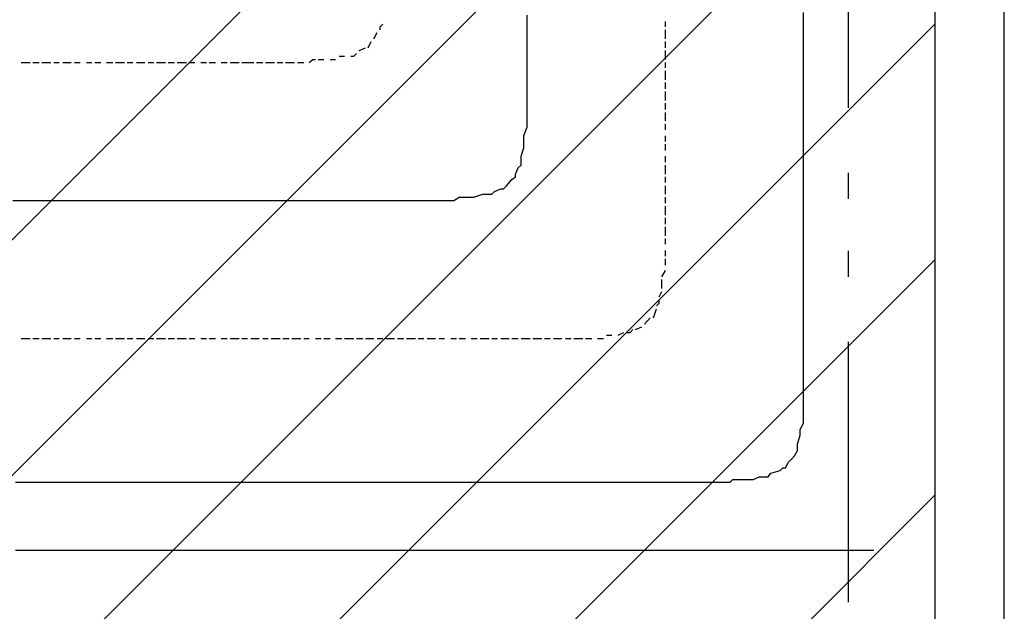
# Model space of a CAD drawing. Extents: x 997 to 109698, y 921 to 94021.
# Tile 631 of 656: x 35505 to 36923, y 45047 to 45899. Entities that reach past the tile are written whole.
import ezdxf

# ---------------------------------------------------------------- set-up
doc = ezdxf.new("R2010")
doc.units = 0
doc.header["$MEASUREMENT"] = 0
for name, color, linetype in [('12', 7, 'CONTINUOUS'), ('28', 7, 'CONTINUOUS'), ('40', 7, 'CONTINUOUS')]:
    doc.layers.add(name, color=color, linetype=linetype)

msp = doc.modelspace()

# ---------------------------------------------------------------- linework, layer by layer
at = {"layer": '12', "color": 5}
for p, q in [((36235.630503, 45896.563401), (36235.630503, 45905.563401)), ((36633.630503, 45896.563401), (36633.630503, 45909.563401)), ((36235.630503, 45884.563401), (36235.630503, 45896.563401)), ((36633.630503, 45888.563401), (36633.630503, 45896.563401)), ((36633.630503, 45880.563401), (36633.630503, 45888.563401)), ((36235.630503, 45875.563401), (36235.630503, 45884.563401)), ((36235.630503, 45867.563401), (36235.630503, 45875.563401)), ((36633.630503, 45867.563401), (36633.630503, 45880.563401)), ((36235.630503, 45854.563401), (36235.630503, 45867.563401)), ((36633.630503, 45858.563401), (36633.630503, 45867.563401)), ((36633.630503, 45850.563401), (36633.630503, 45858.563401)), ((36235.630503, 45846.563401), (36235.630503, 45854.563401)), ((36235.630503, 45837.563401), (36235.630503, 45846.563401)), ((36633.630503, 45837.563401), (36633.630503, 45850.563401)), ((36235.630503, 45833.563401), (36235.630503, 45837.563401)), ((36235.630503, 45825.563401), (36235.630503, 45833.563401)), ((36633.630503, 45829.563401), (36633.630503, 45837.563401)), ((36235.630503, 45812.563401), (36235.630503, 45825.563401)), ((36633.630503, 45820.563401), (36633.630503, 45829.563401)), ((36633.630503, 45808.563401), (36633.630503, 45820.563401)), ((36235.630503, 45803.563401), (36235.630503, 45812.563401)), ((36235.630503, 45795.563401), (36235.630503, 45803.563401)), ((36633.630503, 45799.563401), (36633.630503, 45808.563401)), ((36235.630503, 45782.563401), (36235.630503, 45795.563401)), ((36633.630503, 45786.563401), (36633.630503, 45799.563401)), ((36235.630503, 45774.563401), (36235.630503, 45782.563401)), ((36235.630503, 45761.563401), (36235.630503, 45774.563401)), ((36633.630503, 45778.563401), (36633.630503, 45786.563401)), ((36633.630503, 45769.563401), (36633.630503, 45778.563401)), ((36235.630503, 45753.563401), (36235.630503, 45761.563401)), ((36633.630503, 45757.563401), (36633.630503, 45769.563401)), ((36235.630503, 45744.563401), (36235.630503, 45753.563401)), ((36633.630503, 45748.563401), (36633.630503, 45757.563401)), ((36633.630503, 45740.563401), (36633.630503, 45748.563401)), ((36230.630503, 45731.563401), (36235.630503, 45744.563401)), ((36230.630503, 45723.563401), (36230.630503, 45731.563401)), ((36633.630503, 45727.563401), (36633.630503, 45740.563401)), ((36230.630503, 45714.563401), (36230.630503, 45723.563401)), ((36633.630503, 45719.563401), (36633.630503, 45727.563401)), ((36633.630503, 45710.563401), (36633.630503, 45719.563401)), ((36226.630503, 45702.563401), (36230.630503, 45714.563401)), ((36226.630503, 45693.563401), (36226.630503, 45702.563401)), ((36633.630503, 45698.563401), (36633.630503, 45710.563401)), ((36633.630503, 45689.563401), (36633.630503, 45698.563401)), ((36633.630503, 45681.563401), (36633.630503, 45689.563401)), ((36218.630503, 45676.563401), (36222.630503, 45685.563401)), ((36633.630503, 45668.563401), (36633.630503, 45681.563401)), ((36205.630503, 45659.563401), (36213.630503, 45668.563401)), ((36633.630503, 45659.563401), (36633.630503, 45668.563401)), ((36158.630503, 45643.563401), (36171.630503, 45647.563401)), ((36171.630503, 45647.563401), (36180.630503, 45647.563401)), ((36188.630503, 45651.563401), (36197.630503, 45655.563401)), ((36633.630503, 45647.563401), (36633.630503, 45659.563401)), ((36633.630503, 45638.563401), (36633.630503, 45647.563401)), ((35494.630503, 45638.563401), (35506.630503, 45638.563401)), ((35506.630503, 45638.563401), (35515.630503, 45638.563401)), ((35515.630503, 45638.563401), (35523.630503, 45638.563401)), ((35523.630503, 45638.563401), (35536.630503, 45638.563401)), ((35536.630503, 45638.563401), (35545.630503, 45638.563401)), ((35545.630503, 45638.563401), (35557.630503, 45638.563401)), ((35557.630503, 45638.563401), (35566.630503, 45638.563401)), ((35566.630503, 45638.563401), (35574.630503, 45638.563401)), ((35574.630503, 45638.563401), (35587.630503, 45638.563401)), ((35587.630503, 45638.563401), (35595.630503, 45638.563401)), ((35595.630503, 45638.563401), (35604.630503, 45638.563401)), ((35604.630503, 45638.563401), (35617.630503, 45638.563401)), ((35617.630503, 45638.563401), (35625.630503, 45638.563401)), ((35625.630503, 45638.563401), (35633.630503, 45638.563401)), ((35633.630503, 45638.563401), (35646.630503, 45638.563401)), ((35646.630503, 45638.563401), (35655.630503, 45638.563401)), ((35655.630503, 45638.563401), (35667.630503, 45638.563401)), ((35667.630503, 45638.563401), (35676.630503, 45638.563401)), ((35676.630503, 45638.563401), (35684.630503, 45638.563401)), ((35684.630503, 45638.563401), (35697.630503, 45638.563401)), ((35697.630503, 45638.563401), (35705.630503, 45638.563401)), ((35705.630503, 45638.563401), (35714.630503, 45638.563401)), ((35714.630503, 45638.563401), (35727.630503, 45638.563401)), ((35727.630503, 45638.563401), (35735.630503, 45638.563401)), ((35735.630503, 45638.563401), (35744.630503, 45638.563401)), ((35744.630503, 45638.563401), (35756.630503, 45638.563401)), ((35756.630503, 45638.563401), (35765.630503, 45638.563401)), ((35765.630503, 45638.563401), (35773.630503, 45638.563401)), ((35773.630503, 45638.563401), (35786.630503, 45638.563401)), ((35786.630503, 45638.563401), (35794.630503, 45638.563401)), ((35794.630503, 45638.563401), (35807.630503, 45638.563401)), ((35807.630503, 45638.563401), (35816.630503, 45638.563401)), ((35816.630503, 45638.563401), (35824.630503, 45638.563401)), ((35824.630503, 45638.563401), (35837.630503, 45638.563401)), ((35837.630503, 45638.563401), (35845.630503, 45638.563401)), ((35845.630503, 45638.563401), (35854.630503, 45638.563401)), ((35854.630503, 45638.563401), (35866.630503, 45638.563401)), ((35866.630503, 45638.563401), (35875.630503, 45638.563401)), ((35875.630503, 45638.563401), (35883.630503, 45638.563401)), ((35883.630503, 45638.563401), (35896.630503, 45638.563401)), ((35896.630503, 45638.563401), (35904.630503, 45638.563401)), ((35904.630503, 45638.563401), (35917.630503, 45638.563401)), ((35917.630503, 45638.563401), (35926.630503, 45638.563401)), ((35926.630503, 45638.563401), (35934.630503, 45638.563401)), ((35934.630503, 45638.563401), (35947.630503, 45638.563401)), ((35947.630503, 45638.563401), (35955.630503, 45638.563401)), ((35955.630503, 45638.563401), (35964.630503, 45638.563401)), ((35964.630503, 45638.563401), (35976.630503, 45638.563401)), ((35976.630503, 45638.563401), (35985.630503, 45638.563401)), ((35985.630503, 45638.563401), (35993.630503, 45638.563401)), ((35993.630503, 45638.563401), (36006.630503, 45638.563401)), ((36006.630503, 45638.563401), (36014.630503, 45638.563401)), ((36014.630503, 45638.563401), (36027.630503, 45638.563401)), ((36027.630503, 45638.563401), (36036.630503, 45638.563401)), ((36036.630503, 45638.563401), (36040.630503, 45638.563401)), ((36040.630503, 45638.563401), (36048.630503, 45638.563401)), ((36048.630503, 45638.563401), (36061.630503, 45638.563401)), ((36061.630503, 45638.563401), (36069.630503, 45638.563401)), ((36069.630503, 45638.563401), (36078.630503, 45638.563401)), ((36078.630503, 45638.563401), (36091.630503, 45638.563401)), ((36091.630503, 45638.563401), (36099.630503, 45638.563401)), ((36099.630503, 45638.563401), (36108.630503, 45638.563401)), ((36108.630503, 45638.563401), (36120.630503, 45638.563401)), ((36120.630503, 45638.563401), (36129.630503, 45638.563401)), ((36129.630503, 45638.563401), (36137.630503, 45643.563401)), ((36137.630503, 45643.563401), (36150.630503, 45643.563401)), ((36150.630503, 45643.563401), (36158.630503, 45643.563401)), ((36633.630503, 45630.563401), (36633.630503, 45638.563401)), ((36633.630503, 45617.563401), (36633.630503, 45630.563401)), ((36633.630503, 45609.563401), (36633.630503, 45617.563401)), ((36633.630503, 45600.563401), (36633.630503, 45609.563401)), ((36633.630503, 45587.563401), (36633.630503, 45600.563401)), ((36633.630503, 45579.563401), (36633.630503, 45587.563401)), ((36633.630503, 45571.563401), (36633.630503, 45579.563401)), ((36633.630503, 45558.563401), (36633.630503, 45571.563401)), ((36633.630503, 45549.563401), (36633.630503, 45558.563401)), ((36633.630503, 45537.563401), (36633.630503, 45549.563401)), ((36633.630503, 45528.563401), (36633.630503, 45537.563401)), ((36633.630503, 45520.563401), (36633.630503, 45528.563401)), ((36633.630503, 45507.563401), (36633.630503, 45520.563401)), ((36633.630503, 45499.563401), (36633.630503, 45507.563401)), ((36633.630503, 45490.563401), (36633.630503, 45499.563401)), ((36633.630503, 45477.563401), (36633.630503, 45490.563401)), ((36633.630503, 45469.563401), (36633.630503, 45477.563401)), ((36633.630503, 45460.563401), (36633.630503, 45469.563401)), ((36633.630503, 45448.563401), (36633.630503, 45460.563401)), ((36633.630503, 45439.563401), (36633.630503, 45448.563401)), ((36633.630503, 45431.563401), (36633.630503, 45439.563401)), ((36633.630503, 45427.563401), (36633.630503, 45431.563401)), ((36633.630503, 45418.563401), (36633.630503, 45427.563401)), ((36633.630503, 45405.563401), (36633.630503, 45418.563401)), ((36633.630503, 45397.563401), (36633.630503, 45405.563401)), ((36633.630503, 45388.563401), (36633.630503, 45397.563401)), ((36633.630503, 45376.563401), (36633.630503, 45388.563401)), ((36633.630503, 45367.563401), (36633.630503, 45376.563401)), ((36633.630503, 45359.563401), (36633.630503, 45367.563401)), ((36633.630503, 45346.563401), (36633.630503, 45359.563401)), ((36633.630503, 45338.563401), (36633.630503, 45346.563401)), ((36633.630503, 45329.563401), (36633.630503, 45338.563401)), ((36633.630503, 45317.563401), (36633.630503, 45329.563401)), ((36628.630503, 45308.563401), (36633.630503, 45317.563401)), ((36628.630503, 45300.563401), (36628.630503, 45308.563401)), ((36624.630503, 45287.563401), (36628.630503, 45300.563401)), ((36620.630503, 45270.563401), (36624.630503, 45278.563401)), ((36624.630503, 45278.563401), (36624.630503, 45287.563401)), ((36586.630503, 45245.563401), (36599.630503, 45249.563401)), ((36607.630503, 45253.563401), (36611.630503, 45261.563401)), ((36531.630503, 45236.563401), (36539.630503, 45236.563401)), ((36539.630503, 45236.563401), (36548.630503, 45236.563401)), ((36548.630503, 45236.563401), (36561.630503, 45236.563401)), ((36561.630503, 45236.563401), (36569.630503, 45240.563401)), ((36569.630503, 45240.563401), (36577.630503, 45240.563401)), ((35498.630503, 45232.563401), (35506.630503, 45232.563401)), ((35506.630503, 45232.563401), (35515.630503, 45232.563401)), ((35515.630503, 45232.563401), (35528.630503, 45232.563401)), ((35528.630503, 45232.563401), (35536.630503, 45232.563401)), ((35536.630503, 45232.563401), (35549.630503, 45232.563401)), ((35549.630503, 45232.563401), (35557.630503, 45232.563401)), ((35557.630503, 45232.563401), (35566.630503, 45232.563401)), ((35566.630503, 45232.563401), (35578.630503, 45232.563401)), ((35578.630503, 45232.563401), (35587.630503, 45232.563401)), ((35587.630503, 45232.563401), (35595.630503, 45232.563401)), ((35595.630503, 45232.563401), (35608.630503, 45232.563401)), ((35608.630503, 45232.563401), (35617.630503, 45232.563401)), ((35617.630503, 45232.563401), (35625.630503, 45232.563401)), ((35625.630503, 45232.563401), (35638.630503, 45232.563401)), ((35638.630503, 45232.563401), (35646.630503, 45232.563401)), ((35646.630503, 45232.563401), (35659.630503, 45232.563401)), ((35659.630503, 45232.563401), (35667.630503, 45232.563401)), ((35667.630503, 45232.563401), (35676.630503, 45232.563401)), ((35676.630503, 45232.563401), (35689.630503, 45232.563401)), ((35689.630503, 45232.563401), (35697.630503, 45232.563401)), ((35697.630503, 45232.563401), (35705.630503, 45232.563401)), ((35705.630503, 45232.563401), (35718.630503, 45232.563401)), ((35718.630503, 45232.563401), (35727.630503, 45232.563401)), ((35727.630503, 45232.563401), (35735.630503, 45232.563401)), ((35735.630503, 45232.563401), (35748.630503, 45232.563401)), ((35748.630503, 45232.563401), (35756.630503, 45232.563401)), ((35756.630503, 45232.563401), (35769.630503, 45232.563401)), ((35769.630503, 45232.563401), (35777.630503, 45232.563401)), ((35777.630503, 45232.563401), (35786.630503, 45232.563401)), ((35786.630503, 45232.563401), (35799.630503, 45232.563401)), ((35799.630503, 45232.563401), (35807.630503, 45232.563401)), ((35807.630503, 45232.563401), (35816.630503, 45232.563401)), ((35816.630503, 45232.563401), (35828.630503, 45232.563401)), ((35828.630503, 45232.563401), (35837.630503, 45232.563401)), ((35837.630503, 45232.563401), (35845.630503, 45232.563401)), ((35845.630503, 45232.563401), (35858.630503, 45232.563401)), ((35858.630503, 45232.563401), (35866.630503, 45232.563401)), ((35866.630503, 45232.563401), (35879.630503, 45232.563401)), ((35879.630503, 45232.563401), (35887.630503, 45232.563401)), ((35887.630503, 45232.563401), (35896.630503, 45232.563401)), ((35896.630503, 45232.563401), (35909.630503, 45232.563401)), ((35909.630503, 45232.563401), (35917.630503, 45232.563401)), ((35917.630503, 45232.563401), (35926.630503, 45232.563401)), ((35926.630503, 45232.563401), (35938.630503, 45232.563401)), ((35938.630503, 45232.563401), (35947.630503, 45232.563401)), ((35947.630503, 45232.563401), (35955.630503, 45232.563401)), ((35955.630503, 45232.563401), (35968.630503, 45232.563401)), ((35968.630503, 45232.563401), (35976.630503, 45232.563401)), ((35976.630503, 45232.563401), (35989.630503, 45232.563401)), ((35989.630503, 45232.563401), (35998.630503, 45232.563401)), ((35998.630503, 45232.563401), (36006.630503, 45232.563401)), ((36006.630503, 45232.563401), (36019.630503, 45232.563401)), ((36019.630503, 45232.563401), (36027.630503, 45232.563401)), ((36027.630503, 45232.563401), (36036.630503, 45232.563401)), ((36036.630503, 45232.563401), (36048.630503, 45232.563401)), ((36048.630503, 45232.563401), (36057.630503, 45232.563401)), ((36057.630503, 45232.563401), (36065.630503, 45232.563401)), ((36065.630503, 45232.563401), (36078.630503, 45232.563401)), ((36078.630503, 45232.563401), (36086.630503, 45232.563401)), ((36086.630503, 45232.563401), (36095.630503, 45232.563401)), ((36095.630503, 45232.563401), (36108.630503, 45232.563401)), ((36108.630503, 45232.563401), (36116.630503, 45232.563401)), ((36116.630503, 45232.563401), (36129.630503, 45232.563401)), ((36129.630503, 45232.563401), (36137.630503, 45232.563401)), ((36137.630503, 45232.563401), (36146.630503, 45232.563401)), ((36146.630503, 45232.563401), (36158.630503, 45232.563401)), ((36158.630503, 45232.563401), (36167.630503, 45232.563401)), ((36167.630503, 45232.563401), (36175.630503, 45232.563401)), ((36175.630503, 45232.563401), (36188.630503, 45232.563401)), ((36188.630503, 45232.563401), (36197.630503, 45232.563401)), ((36197.630503, 45232.563401), (36205.630503, 45232.563401)), ((36205.630503, 45232.563401), (36218.630503, 45232.563401)), ((36218.630503, 45232.563401), (36226.630503, 45232.563401)), ((36226.630503, 45232.563401), (36239.630503, 45232.563401)), ((36239.630503, 45232.563401), (36247.630503, 45232.563401)), ((36247.630503, 45232.563401), (36256.630503, 45232.563401)), ((36256.630503, 45232.563401), (36268.630503, 45232.563401)), ((36268.630503, 45232.563401), (36277.630503, 45232.563401)), ((36277.630503, 45232.563401), (36285.630503, 45232.563401)), ((36285.630503, 45232.563401), (36298.630503, 45232.563401)), ((36298.630503, 45232.563401), (36307.630503, 45232.563401)), ((36307.630503, 45232.563401), (36315.630503, 45232.563401)), ((36315.630503, 45232.563401), (36328.630503, 45232.563401)), ((36328.630503, 45232.563401), (36336.630503, 45232.563401)), ((36336.630503, 45232.563401), (36349.630503, 45232.563401)), ((36349.630503, 45232.563401), (36357.630503, 45232.563401)), ((36357.630503, 45232.563401), (36366.630503, 45232.563401)), ((36366.630503, 45232.563401), (36379.630503, 45232.563401)), ((36379.630503, 45232.563401), (36387.630503, 45232.563401)), ((36387.630503, 45232.563401), (36395.630503, 45232.563401)), ((36395.630503, 45232.563401), (36408.630503, 45232.563401)), ((36408.630503, 45232.563401), (36417.630503, 45232.563401)), ((36417.630503, 45232.563401), (36425.630503, 45232.563401)), ((36425.630503, 45232.563401), (36434.630503, 45232.563401)), ((36434.630503, 45232.563401), (36438.630503, 45232.563401)), ((36438.630503, 45232.563401), (36450.630503, 45232.563401)), ((36450.630503, 45232.563401), (36459.630503, 45232.563401)), ((36459.630503, 45232.563401), (36467.630503, 45232.563401)), ((36467.630503, 45232.563401), (36480.630503, 45232.563401)), ((36480.630503, 45232.563401), (36489.630503, 45232.563401)), ((36489.630503, 45232.563401), (36501.630503, 45232.563401)), ((36501.630503, 45232.563401), (36510.630503, 45232.563401)), ((36510.630503, 45232.563401), (36518.630503, 45232.563401))]:
    msp.add_line(p, q, dxfattribs=at)
at = {"layer": '12', "color": 1}
for p, q in [((36434.630503, 45888.563401), (36434.630503, 45896.563401)), ((36014.630503, 45871.563401), (36019.630503, 45880.563401)), ((36434.630503, 45871.563401), (36434.630503, 45884.563401)), ((35993.630503, 45854.563401), (36002.630503, 45858.563401)), ((36006.630503, 45858.563401), (36010.630503, 45867.563401)), ((36434.630503, 45858.563401), (36434.630503, 45867.563401)), ((35964.630503, 45846.563401), (35972.630503, 45846.563401)), ((36434.630503, 45841.563401), (36434.630503, 45854.563401)), ((35506.630503, 45837.563401), (35519.630503, 45837.563401)), ((35523.630503, 45837.563401), (35532.630503, 45837.563401)), ((35536.630503, 45837.563401), (35549.630503, 45837.563401)), ((35553.630503, 45837.563401), (35561.630503, 45837.563401)), ((35566.630503, 45837.563401), (35578.630503, 45837.563401)), ((35583.630503, 45837.563401), (35591.630503, 45837.563401)), ((35600.630503, 45837.563401), (35608.630503, 45837.563401)), ((35612.630503, 45837.563401), (35621.630503, 45837.563401)), ((35629.630503, 45837.563401), (35638.630503, 45837.563401)), ((35642.630503, 45837.563401), (35655.630503, 45837.563401)), ((35659.630503, 45837.563401), (35667.630503, 45837.563401)), ((35672.630503, 45837.563401), (35684.630503, 45837.563401)), ((35689.630503, 45837.563401), (35697.630503, 45837.563401)), ((35701.630503, 45837.563401), (35714.630503, 45837.563401)), ((35718.630503, 45837.563401), (35727.630503, 45837.563401)), ((35731.630503, 45837.563401), (35744.630503, 45837.563401)), ((35748.630503, 45837.563401), (35756.630503, 45837.563401)), ((35765.630503, 45837.563401), (35773.630503, 45837.563401)), ((35777.630503, 45837.563401), (35786.630503, 45837.563401)), ((35794.630503, 45837.563401), (35803.630503, 45837.563401)), ((35807.630503, 45837.563401), (35820.630503, 45837.563401)), ((35824.630503, 45837.563401), (35832.630503, 45837.563401)), ((35832.630503, 45837.563401), (35841.630503, 45837.563401)), ((35845.630503, 45837.563401), (35854.630503, 45837.563401)), ((35858.630503, 45837.563401), (35871.630503, 45837.563401)), ((35875.630503, 45837.563401), (35883.630503, 45837.563401)), ((35887.630503, 45837.563401), (35900.630503, 45837.563401)), ((35904.630503, 45837.563401), (35913.630503, 45837.563401)), ((35934.630503, 45841.563401), (35942.630503, 45841.563401)), ((35951.630503, 45841.563401), (35959.630503, 45841.563401)), ((36434.630503, 45829.563401), (36434.630503, 45837.563401)), ((36434.630503, 45812.563401), (36434.630503, 45825.563401)), ((36434.630503, 45799.563401), (36434.630503, 45808.563401)), ((36434.630503, 45782.563401), (36434.630503, 45795.563401)), ((36434.630503, 45769.563401), (36434.630503, 45778.563401)), ((36434.630503, 45753.563401), (36434.630503, 45765.563401)), ((36434.630503, 45740.563401), (36434.630503, 45748.563401)), ((36434.630503, 45723.563401), (36434.630503, 45731.563401)), ((36434.630503, 45710.563401), (36434.630503, 45719.563401)), ((36434.630503, 45693.563401), (36434.630503, 45702.563401)), ((36434.630503, 45676.563401), (36434.630503, 45689.563401)), ((36434.630503, 45664.563401), (36434.630503, 45672.563401)), ((36434.630503, 45647.563401), (36434.630503, 45659.563401)), ((36434.630503, 45638.563401), (36434.630503, 45643.563401)), ((36434.630503, 45634.563401), (36434.630503, 45638.563401)), ((36434.630503, 45617.563401), (36434.630503, 45630.563401)), ((36434.630503, 45604.563401), (36434.630503, 45613.563401)), ((36434.630503, 45587.563401), (36434.630503, 45600.563401)), ((36434.630503, 45575.563401), (36434.630503, 45583.563401)), ((36434.630503, 45558.563401), (36434.630503, 45566.563401)), ((36434.630503, 45545.563401), (36434.630503, 45554.563401)), ((36429.630503, 45528.563401), (36434.630503, 45537.563401)), ((36429.630503, 45511.563401), (36429.630503, 45524.563401)), ((36425.630503, 45499.563401), (36429.630503, 45507.563401)), ((36417.630503, 45469.563401), (36421.630503, 45482.563401)), ((36404.630503, 45460.563401), (36412.630503, 45469.563401)), ((36366.630503, 45444.563401), (36374.630503, 45448.563401)), ((36391.630503, 45452.563401), (36400.630503, 45456.563401)), ((35506.630503, 45439.563401), (35519.630503, 45439.563401)), ((35523.630503, 45439.563401), (35532.630503, 45439.563401)), ((35536.630503, 45439.563401), (35549.630503, 45439.563401)), ((35553.630503, 45439.563401), (35561.630503, 45439.563401)), ((35566.630503, 45439.563401), (35578.630503, 45439.563401)), ((35583.630503, 45439.563401), (35591.630503, 45439.563401)), ((35600.630503, 45439.563401), (35608.630503, 45439.563401)), ((35612.630503, 45439.563401), (35621.630503, 45439.563401)), ((35629.630503, 45439.563401), (35638.630503, 45439.563401)), ((35642.630503, 45439.563401), (35655.630503, 45439.563401)), ((35659.630503, 45439.563401), (35667.630503, 45439.563401)), ((35672.630503, 45439.563401), (35684.630503, 45439.563401)), ((35689.630503, 45439.563401), (35697.630503, 45439.563401)), ((35701.630503, 45439.563401), (35714.630503, 45439.563401)), ((35718.630503, 45439.563401), (35727.630503, 45439.563401)), ((35731.630503, 45439.563401), (35744.630503, 45439.563401)), ((35748.630503, 45439.563401), (35756.630503, 45439.563401)), ((35765.630503, 45439.563401), (35773.630503, 45439.563401)), ((35777.630503, 45439.563401), (35786.630503, 45439.563401)), ((35794.630503, 45439.563401), (35803.630503, 45439.563401)), ((35807.630503, 45439.563401), (35820.630503, 45439.563401)), ((35824.630503, 45439.563401), (35832.630503, 45439.563401)), ((35837.630503, 45439.563401), (35849.630503, 45439.563401)), ((35854.630503, 45439.563401), (35862.630503, 45439.563401)), ((35866.630503, 45439.563401), (35879.630503, 45439.563401)), ((35883.630503, 45439.563401), (35892.630503, 45439.563401)), ((35896.630503, 45439.563401), (35909.630503, 45439.563401)), ((35913.630503, 45439.563401), (35921.630503, 45439.563401)), ((35930.630503, 45439.563401), (35938.630503, 45439.563401)), ((35942.630503, 45439.563401), (35951.630503, 45439.563401)), ((35959.630503, 45439.563401), (35968.630503, 45439.563401)), ((35972.630503, 45439.563401), (35985.630503, 45439.563401)), ((35989.630503, 45439.563401), (35998.630503, 45439.563401)), ((36002.630503, 45439.563401), (36014.630503, 45439.563401)), ((36019.630503, 45439.563401), (36027.630503, 45439.563401)), ((36031.630503, 45439.563401), (36044.630503, 45439.563401)), ((36048.630503, 45439.563401), (36057.630503, 45439.563401)), ((36061.630503, 45439.563401), (36074.630503, 45439.563401)), ((36078.630503, 45439.563401), (36086.630503, 45439.563401)), ((36091.630503, 45439.563401), (36103.630503, 45439.563401)), ((36108.630503, 45439.563401), (36116.630503, 45439.563401)), ((36125.630503, 45439.563401), (36133.630503, 45439.563401)), ((36137.630503, 45439.563401), (36146.630503, 45439.563401)), ((36154.630503, 45439.563401), (36163.630503, 45439.563401)), ((36167.630503, 45439.563401), (36180.630503, 45439.563401)), ((36184.630503, 45439.563401), (36192.630503, 45439.563401)), ((36197.630503, 45439.563401), (36209.630503, 45439.563401)), ((36213.630503, 45439.563401), (36222.630503, 45439.563401)), ((36226.630503, 45439.563401), (36235.630503, 45439.563401)), ((36235.630503, 45439.563401), (36239.630503, 45439.563401)), ((36243.630503, 45439.563401), (36256.630503, 45439.563401)), ((36260.630503, 45439.563401), (36268.630503, 45439.563401)), ((36273.630503, 45439.563401), (36285.630503, 45439.563401)), ((36290.630503, 45439.563401), (36298.630503, 45439.563401)), ((36302.630503, 45439.563401), (36315.630503, 45439.563401)), ((36319.630503, 45439.563401), (36328.630503, 45439.563401)), ((36336.630503, 45439.563401), (36345.630503, 45439.563401)), ((36349.630503, 45444.563401), (36357.630503, 45444.563401))]:
    msp.add_line(p, q, dxfattribs=at)
at = {"layer": '12', "color": 44}
for p, q in [((35498.630503, 45134.563401), (35506.630503, 45134.563401)), ((35506.630503, 45134.563401), (35515.630503, 45134.563401)), ((35515.630503, 45134.563401), (35528.630503, 45134.563401)), ((35528.630503, 45134.563401), (35536.630503, 45134.563401)), ((35536.630503, 45134.563401), (35549.630503, 45134.563401)), ((35549.630503, 45134.563401), (35557.630503, 45134.563401)), ((35557.630503, 45134.563401), (35566.630503, 45134.563401)), ((35566.630503, 45134.563401), (35578.630503, 45134.563401)), ((35578.630503, 45134.563401), (35587.630503, 45134.563401)), ((35587.630503, 45134.563401), (35595.630503, 45134.563401)), ((35595.630503, 45134.563401), (35608.630503, 45134.563401)), ((35608.630503, 45134.563401), (35617.630503, 45134.563401)), ((35617.630503, 45134.563401), (35625.630503, 45134.563401)), ((35625.630503, 45134.563401), (35638.630503, 45134.563401)), ((35638.630503, 45134.563401), (35646.630503, 45134.563401)), ((35646.630503, 45134.563401), (35659.630503, 45134.563401)), ((35659.630503, 45134.563401), (35667.630503, 45134.563401)), ((35667.630503, 45134.563401), (35676.630503, 45134.563401)), ((35676.630503, 45134.563401), (35689.630503, 45134.563401)), ((35689.630503, 45134.563401), (35697.630503, 45134.563401)), ((35697.630503, 45134.563401), (35705.630503, 45134.563401)), ((35705.630503, 45134.563401), (35718.630503, 45134.563401)), ((35718.630503, 45134.563401), (35727.630503, 45134.563401)), ((35727.630503, 45134.563401), (35735.630503, 45134.563401)), ((35735.630503, 45134.563401), (35748.630503, 45134.563401)), ((35748.630503, 45134.563401), (35756.630503, 45134.563401)), ((35756.630503, 45134.563401), (35769.630503, 45134.563401)), ((35769.630503, 45134.563401), (35777.630503, 45134.563401)), ((35777.630503, 45134.563401), (35786.630503, 45134.563401)), ((35786.630503, 45134.563401), (35799.630503, 45134.563401)), ((35799.630503, 45134.563401), (35807.630503, 45134.563401)), ((35807.630503, 45134.563401), (35816.630503, 45134.563401)), ((35816.630503, 45134.563401), (35828.630503, 45134.563401)), ((35828.630503, 45134.563401), (35837.630503, 45134.563401)), ((35837.630503, 45134.563401), (35845.630503, 45134.563401)), ((35845.630503, 45134.563401), (35858.630503, 45134.563401)), ((35858.630503, 45134.563401), (35866.630503, 45134.563401)), ((35866.630503, 45134.563401), (35879.630503, 45134.563401)), ((35879.630503, 45134.563401), (35887.630503, 45134.563401)), ((35887.630503, 45134.563401), (35896.630503, 45134.563401)), ((35896.630503, 45134.563401), (35909.630503, 45134.563401)), ((35909.630503, 45134.563401), (35917.630503, 45134.563401)), ((35917.630503, 45134.563401), (35926.630503, 45134.563401)), ((35926.630503, 45134.563401), (35938.630503, 45134.563401)), ((35938.630503, 45134.563401), (35947.630503, 45134.563401)), ((35947.630503, 45134.563401), (35955.630503, 45134.563401)), ((35955.630503, 45134.563401), (35968.630503, 45134.563401)), ((35968.630503, 45134.563401), (35976.630503, 45134.563401)), ((35976.630503, 45134.563401), (35989.630503, 45134.563401)), ((35989.630503, 45134.563401), (35998.630503, 45134.563401)), ((35998.630503, 45134.563401), (36006.630503, 45134.563401)), ((36006.630503, 45134.563401), (36019.630503, 45134.563401)), ((36019.630503, 45134.563401), (36027.630503, 45134.563401)), ((36027.630503, 45134.563401), (36036.630503, 45134.563401)), ((36036.630503, 45134.563401), (36048.630503, 45134.563401)), ((36048.630503, 45134.563401), (36057.630503, 45134.563401)), ((36057.630503, 45134.563401), (36065.630503, 45134.563401)), ((36065.630503, 45134.563401), (36078.630503, 45134.563401)), ((36078.630503, 45134.563401), (36086.630503, 45134.563401)), ((36086.630503, 45134.563401), (36095.630503, 45134.563401)), ((36095.630503, 45134.563401), (36108.630503, 45134.563401)), ((36108.630503, 45134.563401), (36116.630503, 45134.563401)), ((36116.630503, 45134.563401), (36129.630503, 45134.563401)), ((36129.630503, 45134.563401), (36137.630503, 45134.563401)), ((36137.630503, 45134.563401), (36146.630503, 45134.563401)), ((36146.630503, 45134.563401), (36158.630503, 45134.563401)), ((36158.630503, 45134.563401), (36167.630503, 45134.563401)), ((36167.630503, 45134.563401), (36175.630503, 45134.563401)), ((36175.630503, 45134.563401), (36188.630503, 45134.563401)), ((36188.630503, 45134.563401), (36197.630503, 45134.563401)), ((36197.630503, 45134.563401), (36205.630503, 45134.563401)), ((36205.630503, 45134.563401), (36218.630503, 45134.563401)), ((36218.630503, 45134.563401), (36226.630503, 45134.563401)), ((36226.630503, 45134.563401), (36239.630503, 45134.563401)), ((36239.630503, 45134.563401), (36247.630503, 45134.563401)), ((36247.630503, 45134.563401), (36256.630503, 45134.563401)), ((36256.630503, 45134.563401), (36268.630503, 45134.563401)), ((36268.630503, 45134.563401), (36277.630503, 45134.563401)), ((36277.630503, 45134.563401), (36285.630503, 45134.563401)), ((36285.630503, 45134.563401), (36298.630503, 45134.563401)), ((36298.630503, 45134.563401), (36307.630503, 45134.563401)), ((36307.630503, 45134.563401), (36315.630503, 45134.563401)), ((36315.630503, 45134.563401), (36328.630503, 45134.563401)), ((36328.630503, 45134.563401), (36336.630503, 45134.563401)), ((36336.630503, 45134.563401), (36349.630503, 45134.563401)), ((36349.630503, 45134.563401), (36357.630503, 45134.563401)), ((36357.630503, 45134.563401), (36366.630503, 45134.563401)), ((36366.630503, 45134.563401), (36379.630503, 45134.563401)), ((36379.630503, 45134.563401), (36387.630503, 45134.563401)), ((36387.630503, 45134.563401), (36395.630503, 45134.563401)), ((36395.630503, 45134.563401), (36408.630503, 45134.563401)), ((36408.630503, 45134.563401), (36417.630503, 45134.563401)), ((36417.630503, 45134.563401), (36425.630503, 45134.563401)), ((36425.630503, 45134.563401), (36438.630503, 45134.563401)), ((36438.630503, 45134.563401), (36446.630503, 45134.563401)), ((36446.630503, 45134.563401), (36459.630503, 45134.563401)), ((36459.630503, 45134.563401), (36467.630503, 45134.563401)), ((36467.630503, 45134.563401), (36476.630503, 45134.563401)), ((36476.630503, 45134.563401), (36489.630503, 45134.563401)), ((36489.630503, 45134.563401), (36497.630503, 45134.563401)), ((36497.630503, 45134.563401), (36506.630503, 45134.563401)), ((36506.630503, 45134.563401), (36518.630503, 45134.563401)), ((36518.630503, 45134.563401), (36527.630503, 45134.563401)), ((36527.630503, 45134.563401), (36535.630503, 45134.563401)), ((36535.630503, 45134.563401), (36548.630503, 45134.563401)), ((36548.630503, 45134.563401), (36556.630503, 45134.563401)), ((36556.630503, 45134.563401), (36569.630503, 45134.563401)), ((36569.630503, 45134.563401), (36577.630503, 45134.563401)), ((36577.630503, 45134.563401), (36586.630503, 45134.563401)), ((36586.630503, 45134.563401), (36599.630503, 45134.563401)), ((36599.630503, 45134.563401), (36607.630503, 45134.563401)), ((36607.630503, 45134.563401), (36616.630503, 45134.563401)), ((36616.630503, 45134.563401), (36628.630503, 45134.563401)), ((36628.630503, 45134.563401), (36637.630503, 45134.563401)), ((36637.630503, 45134.563401), (36645.630503, 45134.563401)), ((36645.630503, 45134.563401), (36658.630503, 45134.563401)), ((36658.630503, 45134.563401), (36666.630503, 45134.563401)), ((36666.630503, 45134.563401), (36675.630503, 45134.563401)), ((36675.630503, 45134.563401), (36688.630503, 45134.563401)), ((36688.630503, 45134.563401), (36696.630503, 45134.563401)), ((36696.630503, 45134.563401), (36709.630503, 45134.563401)), ((36709.630503, 45134.563401), (36717.630503, 45134.563401)), ((36717.630503, 45134.563401), (36726.630503, 45134.563401)), ((36726.630503, 45134.563401), (36734.630503, 45134.563401))]:
    msp.add_line(p, q, dxfattribs=at)
at = {"layer": '12', "color": 1}
for points in [[(36023.630503, 45884.563401), (36023.630503, 45888.563401), (36027.630503, 45892.563401)], [(35981.630503, 45846.563401), (35985.630503, 45846.563401), (35989.630503, 45850.563401)], [(35921.630503, 45837.563401), (35926.630503, 45841.563401), (35930.630503, 45841.563401)], [(36421.630503, 45486.563401), (36425.630503, 45490.563401), (36425.630503, 45494.563401)], [(36379.630503, 45448.563401), (36383.630503, 45448.563401), (36387.630503, 45452.563401)]]:
    msp.add_lwpolyline(points, dxfattribs=at)
at = {"layer": '12', "color": 5}
for points in [[(36222.630503, 45685.563401), (36226.630503, 45689.563401), (36226.630503, 45693.563401)], [(36213.630503, 45668.563401), (36218.630503, 45672.563401), (36218.630503, 45676.563401)], [(36180.630503, 45647.563401), (36184.630503, 45647.563401), (36188.630503, 45651.563401)], [(36197.630503, 45655.563401), (36201.630503, 45655.563401), (36205.630503, 45659.563401)], [(36611.630503, 45261.563401), (36616.630503, 45266.563401), (36620.630503, 45270.563401)], [(36599.630503, 45249.563401), (36603.630503, 45253.563401), (36607.630503, 45253.563401)], [(36518.630503, 45232.563401), (36527.630503, 45232.563401), (36531.630503, 45236.563401)], [(36577.630503, 45240.563401), (36582.630503, 45240.563401), (36586.630503, 45245.563401)]]:
    msp.add_lwpolyline(points, dxfattribs=at)
at = {"layer": '28', "color": 2}
for p, q in [((25282.653536, 35370.953237), (36822.636205, 46910.935906)), ((25622.064791, 35370.953237), (36822.636205, 46571.524651)), ((25961.476046, 35370.953237), (36822.636205, 46232.113396)), ((26300.887301, 35370.953237), (36822.636205, 45892.702141)), ((26640.298556, 35370.953237), (36822.636205, 45553.290886)), ((26979.709811, 35370.953237), (36822.636205, 45213.879632))]:
    msp.add_line(p, q, dxfattribs=at)
at = {"layer": '40', "color": 8, "linetype": 'Continuous'}
for p, q in [((36822.636205, 47028.454237), (36822.636205, 45010.954238)), ((36922.636205, 45010.954238), (36922.636205, 47028.454237)), ((36697.636205, 46147.204238), (36697.636205, 45772.204238)), ((36697.636205, 45678.454238), (36697.636205, 45640.954238)), ((36697.636205, 45565.954238), (36697.636205, 45528.454238)), ((36697.636205, 45434.704238), (36697.636205, 45059.704238))]:
    msp.add_line(p, q, dxfattribs=at)

doc.saveas('drawing.dxf')
